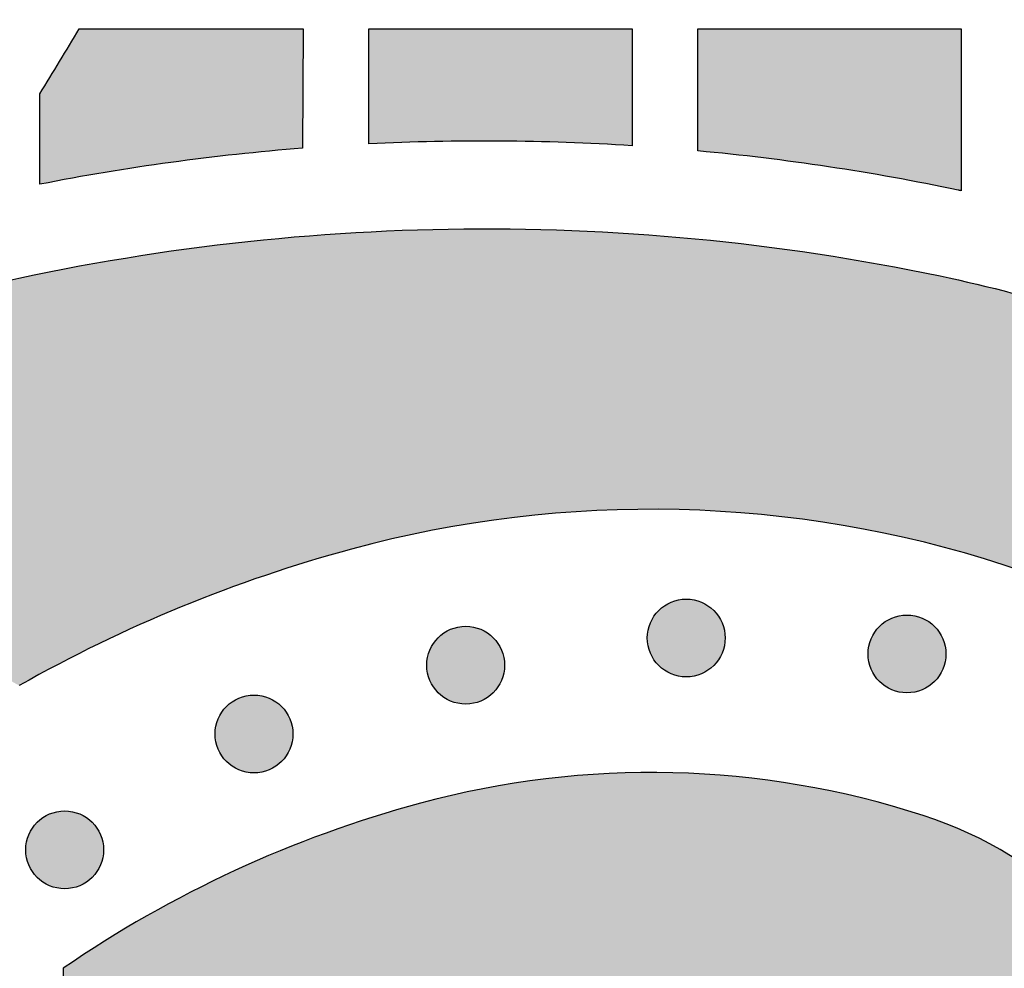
# Model space of a CAD drawing. Header units: millimetres. Extents: x -3873 to -97, y 912 to 4165.
# Tile 467 of 656: x -1429 to -1385, y 2729 to 2772. Entities that reach past the tile are written whole.
import ezdxf

# ---------------------------------------------------------------- set-up
doc = ezdxf.new("R2010")
doc.units = ezdxf.units.MM
doc.layers.add('pattern', color=7, linetype='Continuous', true_color=0x000000)

msp = doc.modelspace()

# ---------------------------------------------------------------- hatches: boundary and pattern name
at = {"layer": 'pattern'}
for points in [[(-1428.571, 2764.402), (-1428.576, 2768.524), (-1426.779, 2771.487), (-1416.577, 2771.488), (-1416.599, 2766.044), (-1419.608, 2765.762), (-1422.608, 2765.395), (-1425.597, 2764.941)], [(-1401.576, 2766.157), (-1404.573, 2766.305), (-1407.575, 2766.369), (-1410.577, 2766.347), (-1413.576, 2766.239), (-1413.576, 2771.488), (-1401.577, 2771.489)], [(-1386.576, 2764.106), (-1386.716, 2764.135), (-1389.66, 2764.708), (-1392.621, 2765.197), (-1395.594, 2765.602), (-1398.576, 2765.921), (-1398.576, 2771.489), (-1386.577, 2771.49)], [(-1453.09, 2749.31), (-1451.684, 2749.66), (-1450.284, 2750.051), (-1448.892, 2750.481), (-1447.51, 2750.952), (-1446.139, 2751.462), (-1444.782, 2752.011), (-1443.44, 2752.599), (-1442.115, 2753.224), (-1440.807, 2753.887), (-1439.52, 2754.586), (-1438.254, 2755.321), (-1437.01, 2756.09), (-1435.791, 2756.893), (-1434.597, 2757.728), (-1433.429, 2758.594), (-1432.29, 2759.489), (-1429.559, 2760.115), (-1426.804, 2760.667), (-1424.029, 2761.143), (-1421.237, 2761.542), (-1418.429, 2761.864), (-1415.611, 2762.107), (-1412.785, 2762.272), (-1409.954, 2762.358), (-1407.122, 2762.365), (-1404.292, 2762.292), (-1401.467, 2762.141), (-1398.651, 2761.911), (-1395.846, 2761.603), (-1393.057, 2761.218), (-1390.286, 2760.757), (-1387.536, 2760.22), (-1385.864, 2759.847), (-1384.201, 2759.428), (-1382.55, 2758.966), (-1380.912, 2758.459), (-1379.766, 2758.07), (-1378.624, 2757.645), (-1377.487, 2757.185), (-1376.359, 2756.689), (-1375.239, 2756.158), (-1374.13, 2755.592), (-1373.033, 2754.99), (-1371.95, 2754.354), (-1370.883, 2753.684), (-1369.833, 2752.98), (-1368.801, 2752.243), (-1367.79, 2751.474), (-1366.8, 2750.673), (-1365.834, 2749.842), (-1364.892, 2748.982), (-1363.976, 2748.093), (-1363.087, 2747.177), (-1362.226, 2746.236), (-1361.395, 2745.269), (-1360.595, 2744.28), (-1359.825, 2743.269), (-1359.088, 2742.237), (-1358.384, 2741.187), (-1357.714, 2740.12), (-1357.077, 2739.037), (-1356.476, 2737.94), (-1355.909, 2736.832), (-1355.378, 2735.712), (-1354.882, 2734.583), (-1354.422, 2733.447), (-1353.997, 2732.305), (-1353.607, 2731.159), (-1353.19, 2729.822), (-1352.801, 2728.471), (-1352.44, 2727.108), (-1352.108, 2725.732), (-1351.806, 2724.345), (-1351.533, 2722.949), (-1351.291, 2721.542), (-1351.08, 2720.128), (-1350.9, 2718.707), (-1350.752, 2717.279), (-1350.635, 2715.847), (-1350.551, 2714.41), (-1350.498, 2712.97), (-1350.478, 2711.528), (-1350.49, 2710.086), (-1350.535, 2708.644), (-1350.612, 2707.203), (-1350.721, 2705.765), (-1350.862, 2704.33), (-1351.036, 2702.9), (-1351.241, 2701.475), (-1351.478, 2700.057), (-1351.746, 2698.647), (-1352.044, 2697.246), (-1352.374, 2695.854), (-1352.733, 2694.474), (-1353.122, 2693.105), (-1353.54, 2691.748), (-1353.986, 2690.406), (-1354.461, 2689.077), (-1354.962, 2687.764), (-1355.49, 2686.467), (-1356.778, 2683.77), (-1357.985, 2681.032), (-1359.11, 2678.256), (-1360.151, 2675.445), (-1361.106, 2672.605), (-1361.974, 2669.738), (-1362.754, 2666.849), (-1363.446, 2663.942), (-1363.717, 2665.158), (-1364.011, 2666.37), (-1364.328, 2667.577), (-1364.669, 2668.78), (-1365.033, 2669.976), (-1365.42, 2671.166), (-1365.83, 2672.349), (-1366.262, 2673.524), (-1366.717, 2674.69), (-1367.194, 2675.848), (-1367.693, 2676.995), (-1368.213, 2678.133), (-1368.755, 2679.259), (-1369.317, 2680.374), (-1369.9, 2681.476), (-1370.503, 2682.566), (-1369.523, 2684.364), (-1368.599, 2686.194), (-1367.731, 2688.054), (-1366.921, 2689.942), (-1366.171, 2691.854), (-1365.482, 2693.787), (-1364.855, 2695.739), (-1364.29, 2697.707), (-1364.054, 2698.609), (-1363.835, 2699.516), (-1363.631, 2700.429), (-1363.444, 2701.348), (-1363.272, 2702.271), (-1363.117, 2703.199), (-1362.979, 2704.132), (-1362.857, 2705.068), (-1362.751, 2706.007), (-1362.663, 2706.95), (-1362.592, 2707.894), (-1362.538, 2708.841), (-1362.501, 2709.789), (-1362.481, 2710.738), (-1362.479, 2711.687), (-1362.494, 2712.637), (-1362.526, 2713.586), (-1362.575, 2714.534), (-1362.641, 2715.481), (-1362.725, 2716.426), (-1362.826, 2717.369), (-1362.943, 2718.309), (-1363.078, 2719.246), (-1363.229, 2720.179), (-1363.397, 2721.108), (-1363.581, 2722.032), (-1363.782, 2722.952), (-1363.999, 2723.866), (-1364.231, 2724.774), (-1364.48, 2725.676), (-1364.744, 2726.572), (-1365.023, 2727.46), (-1365.302, 2728.282), (-1365.607, 2729.101), (-1365.937, 2729.916), (-1366.293, 2730.726), (-1366.674, 2731.529), (-1367.081, 2732.324), (-1367.512, 2733.111), (-1367.968, 2733.888), (-1368.449, 2734.653), (-1368.954, 2735.407), (-1369.483, 2736.146), (-1370.035, 2736.872), (-1370.609, 2737.582), (-1371.206, 2738.275), (-1371.823, 2738.95), (-1372.46, 2739.607), (-1373.118, 2740.245), (-1373.793, 2740.862), (-1374.486, 2741.458), (-1375.196, 2742.032), (-1375.922, 2742.584), (-1376.662, 2743.112), (-1377.415, 2743.617), (-1378.181, 2744.098), (-1378.957, 2744.555), (-1379.744, 2744.986), (-1380.54, 2745.392), (-1381.343, 2745.773), (-1382.152, 2746.129), (-1382.967, 2746.459), (-1383.787, 2746.764), (-1384.609, 2747.043), (-1385.497, 2747.322), (-1386.393, 2747.586), (-1387.295, 2747.834), (-1388.203, 2748.066), (-1389.117, 2748.283), (-1390.037, 2748.484), (-1390.961, 2748.668), (-1391.89, 2748.835), (-1392.823, 2748.987), (-1393.76, 2749.121), (-1394.7, 2749.238), (-1395.643, 2749.339), (-1396.588, 2749.422), (-1397.535, 2749.489), (-1398.483, 2749.538), (-1399.432, 2749.57), (-1400.382, 2749.584), (-1401.331, 2749.582), (-1402.28, 2749.562), (-1403.228, 2749.525), (-1404.175, 2749.47), (-1405.119, 2749.399), (-1406.062, 2749.311), (-1407.001, 2749.205), (-1407.937, 2749.083), (-1408.87, 2748.945), (-1409.798, 2748.789), (-1410.722, 2748.618), (-1411.64, 2748.43), (-1412.553, 2748.226), (-1413.461, 2748.006), (-1414.362, 2747.771), (-1416.331, 2747.205), (-1418.285, 2746.577), (-1420.22, 2745.886), (-1422.133, 2745.136), (-1424.022, 2744.325), (-1425.884, 2743.456), (-1427.715, 2742.53), (-1429.514, 2741.548), (-1430.866, 2742.313), (-1432.241, 2743.044), (-1433.637, 2743.741), (-1435.053, 2744.402), (-1436.489, 2745.026), (-1437.941, 2745.613), (-1439.41, 2746.161), (-1440.893, 2746.672), (-1442.389, 2747.142), (-1443.897, 2747.573), (-1445.414, 2747.964), (-1446.939, 2748.315), (-1448.471, 2748.625), (-1450.008, 2748.894), (-1451.548, 2749.123)], [(-1400.362, 2742.464), (-1400.334, 2742.437), (-1400.305, 2742.41), (-1400.275, 2742.383), (-1400.245, 2742.357), (-1400.213, 2742.331), (-1400.18, 2742.306), (-1400.147, 2742.281), (-1400.113, 2742.257), (-1400.078, 2742.233), (-1400.042, 2742.211), (-1400.006, 2742.189), (-1399.969, 2742.167), (-1399.931, 2742.147), (-1399.892, 2742.127), (-1399.853, 2742.108), (-1399.812, 2742.091), (-1399.772, 2742.073), (-1399.73, 2742.057), (-1399.688, 2742.042), (-1399.646, 2742.028), (-1399.603, 2742.015), (-1399.559, 2742.003), (-1399.516, 2741.992), (-1399.471, 2741.982), (-1399.427, 2741.973), (-1399.382, 2741.966), (-1399.336, 2741.959), (-1399.291, 2741.954), (-1399.245, 2741.95), (-1399.199, 2741.947), (-1399.154, 2741.945), (-1399.108, 2741.945), (-1399.062, 2741.945), (-1399.016, 2741.947), (-1398.97, 2741.95), (-1398.924, 2741.954), (-1398.879, 2741.959), (-1398.834, 2741.966), (-1398.789, 2741.974), (-1398.744, 2741.982), (-1398.7, 2741.992), (-1398.656, 2742.003), (-1398.612, 2742.015), (-1398.569, 2742.028), (-1398.527, 2742.042), (-1398.485, 2742.058), (-1398.444, 2742.074), (-1398.403, 2742.091), (-1398.363, 2742.109), (-1398.323, 2742.127), (-1398.285, 2742.147), (-1398.247, 2742.168), (-1398.209, 2742.189), (-1398.173, 2742.211), (-1398.137, 2742.234), (-1398.102, 2742.257), (-1398.068, 2742.281), (-1398.035, 2742.306), (-1398.002, 2742.331), (-1397.971, 2742.357), (-1397.94, 2742.383), (-1397.91, 2742.41), (-1397.881, 2742.437), (-1397.853, 2742.464), (-1397.826, 2742.493), (-1397.798, 2742.522), (-1397.772, 2742.551), (-1397.745, 2742.582), (-1397.72, 2742.614), (-1397.694, 2742.646), (-1397.67, 2742.68), (-1397.646, 2742.714), (-1397.622, 2742.749), (-1397.6, 2742.784), (-1397.578, 2742.821), (-1397.556, 2742.858), (-1397.536, 2742.896), (-1397.516, 2742.935), (-1397.497, 2742.974), (-1397.479, 2743.014), (-1397.462, 2743.055), (-1397.446, 2743.096), (-1397.431, 2743.138), (-1397.417, 2743.181), (-1397.404, 2743.224), (-1397.392, 2743.267), (-1397.381, 2743.311), (-1397.371, 2743.355), (-1397.362, 2743.4), (-1397.355, 2743.445), (-1397.348, 2743.49), (-1397.343, 2743.536), (-1397.339, 2743.581), (-1397.336, 2743.627), (-1397.334, 2743.673), (-1397.334, 2743.719), (-1397.334, 2743.765), (-1397.336, 2743.811), (-1397.339, 2743.857), (-1397.343, 2743.902), (-1397.348, 2743.948), (-1397.355, 2743.993), (-1397.362, 2744.038), (-1397.371, 2744.083), (-1397.381, 2744.127), (-1397.392, 2744.171), (-1397.404, 2744.214), (-1397.417, 2744.257), (-1397.431, 2744.3), (-1397.446, 2744.342), (-1397.462, 2744.383), (-1397.48, 2744.424), (-1397.497, 2744.464), (-1397.516, 2744.503), (-1397.536, 2744.542), (-1397.556, 2744.58), (-1397.578, 2744.617), (-1397.6, 2744.654), (-1397.623, 2744.69), (-1397.646, 2744.724), (-1397.67, 2744.759), (-1397.695, 2744.792), (-1397.72, 2744.824), (-1397.746, 2744.856), (-1397.772, 2744.887), (-1397.799, 2744.916), (-1397.826, 2744.945), (-1397.853, 2744.974), (-1397.881, 2745.001), (-1397.91, 2745.028), (-1397.94, 2745.055), (-1397.971, 2745.081), (-1398.003, 2745.107), (-1398.035, 2745.132), (-1398.068, 2745.157), (-1398.103, 2745.181), (-1398.137, 2745.204), (-1398.173, 2745.227), (-1398.21, 2745.249), (-1398.247, 2745.27), (-1398.285, 2745.291), (-1398.324, 2745.311), (-1398.363, 2745.329), (-1398.403, 2745.347), (-1398.444, 2745.364), (-1398.485, 2745.38), (-1398.527, 2745.396), (-1398.57, 2745.41), (-1398.613, 2745.423), (-1398.656, 2745.435), (-1398.7, 2745.446), (-1398.744, 2745.456), (-1398.789, 2745.464), (-1398.834, 2745.472), (-1398.879, 2745.478), (-1398.925, 2745.484), (-1398.97, 2745.488), (-1399.016, 2745.491), (-1399.062, 2745.493), (-1399.108, 2745.493), (-1399.154, 2745.493), (-1399.2, 2745.491), (-1399.246, 2745.488), (-1399.291, 2745.484), (-1399.337, 2745.478), (-1399.382, 2745.472), (-1399.427, 2745.464), (-1399.472, 2745.456), (-1399.516, 2745.446), (-1399.56, 2745.435), (-1399.603, 2745.423), (-1399.646, 2745.41), (-1399.689, 2745.395), (-1399.731, 2745.38), (-1399.772, 2745.364), (-1399.813, 2745.347), (-1399.853, 2745.329), (-1399.892, 2745.31), (-1399.931, 2745.291), (-1399.969, 2745.27), (-1400.006, 2745.249), (-1400.043, 2745.227), (-1400.078, 2745.204), (-1400.113, 2745.181), (-1400.147, 2745.157), (-1400.181, 2745.132), (-1400.213, 2745.107), (-1400.245, 2745.081), (-1400.275, 2745.055), (-1400.305, 2745.028), (-1400.334, 2745.001), (-1400.363, 2744.973), (-1400.39, 2744.945), (-1400.417, 2744.916), (-1400.444, 2744.886), (-1400.47, 2744.856), (-1400.496, 2744.824), (-1400.521, 2744.792), (-1400.546, 2744.758), (-1400.57, 2744.724), (-1400.593, 2744.689), (-1400.616, 2744.654), (-1400.638, 2744.617), (-1400.659, 2744.58), (-1400.68, 2744.542), (-1400.699, 2744.503), (-1400.718, 2744.464), (-1400.736, 2744.424), (-1400.753, 2744.383), (-1400.769, 2744.341), (-1400.784, 2744.299), (-1400.799, 2744.257), (-1400.812, 2744.214), (-1400.824, 2744.171), (-1400.835, 2744.127), (-1400.845, 2744.082), (-1400.853, 2744.038), (-1400.861, 2743.993), (-1400.867, 2743.947), (-1400.873, 2743.902), (-1400.877, 2743.856), (-1400.88, 2743.811), (-1400.882, 2743.765), (-1400.882, 2743.719), (-1400.882, 2743.673), (-1400.88, 2743.627), (-1400.877, 2743.581), (-1400.873, 2743.536), (-1400.867, 2743.49), (-1400.861, 2743.445), (-1400.853, 2743.4), (-1400.844, 2743.355), (-1400.835, 2743.311), (-1400.824, 2743.267), (-1400.812, 2743.224), (-1400.798, 2743.181), (-1400.784, 2743.138), (-1400.769, 2743.096), (-1400.753, 2743.055), (-1400.736, 2743.014), (-1400.718, 2742.974), (-1400.699, 2742.935), (-1400.68, 2742.896), (-1400.659, 2742.858), (-1400.638, 2742.821), (-1400.616, 2742.784), (-1400.593, 2742.748), (-1400.57, 2742.713), (-1400.546, 2742.679), (-1400.521, 2742.646), (-1400.496, 2742.614), (-1400.47, 2742.582), (-1400.444, 2742.551), (-1400.417, 2742.521), (-1400.39, 2742.492)], [(-1390.301, 2741.737), (-1390.272, 2741.71), (-1390.243, 2741.682), (-1390.213, 2741.656), (-1390.183, 2741.63), (-1390.151, 2741.604), (-1390.119, 2741.579), (-1390.085, 2741.554), (-1390.051, 2741.53), (-1390.016, 2741.506), (-1389.981, 2741.484), (-1389.944, 2741.462), (-1389.907, 2741.44), (-1389.869, 2741.42), (-1389.83, 2741.4), (-1389.791, 2741.381), (-1389.751, 2741.363), (-1389.71, 2741.346), (-1389.669, 2741.33), (-1389.627, 2741.315), (-1389.584, 2741.301), (-1389.541, 2741.288), (-1389.498, 2741.276), (-1389.454, 2741.265), (-1389.409, 2741.255), (-1389.365, 2741.246), (-1389.32, 2741.239), (-1389.275, 2741.232), (-1389.229, 2741.227), (-1389.183, 2741.223), (-1389.138, 2741.22), (-1389.092, 2741.218), (-1389.046, 2741.218), (-1389, 2741.218), (-1388.954, 2741.22), (-1388.908, 2741.223), (-1388.863, 2741.227), (-1388.817, 2741.232), (-1388.772, 2741.239), (-1388.727, 2741.247), (-1388.682, 2741.255), (-1388.638, 2741.265), (-1388.594, 2741.276), (-1388.551, 2741.288), (-1388.508, 2741.301), (-1388.465, 2741.315), (-1388.423, 2741.33), (-1388.382, 2741.347), (-1388.341, 2741.364), (-1388.301, 2741.382), (-1388.262, 2741.4), (-1388.223, 2741.42), (-1388.185, 2741.441), (-1388.148, 2741.462), (-1388.111, 2741.484), (-1388.075, 2741.507), (-1388.041, 2741.53), (-1388.006, 2741.554), (-1387.973, 2741.579), (-1387.941, 2741.604), (-1387.909, 2741.63), (-1387.878, 2741.656), (-1387.848, 2741.683), (-1387.819, 2741.71), (-1387.791, 2741.737), (-1387.764, 2741.766), (-1387.737, 2741.795), (-1387.71, 2741.824), (-1387.684, 2741.855), (-1387.658, 2741.887), (-1387.633, 2741.919), (-1387.608, 2741.953), (-1387.584, 2741.987), (-1387.561, 2742.022), (-1387.538, 2742.057), (-1387.516, 2742.094), (-1387.495, 2742.131), (-1387.474, 2742.169), (-1387.454, 2742.208), (-1387.436, 2742.247), (-1387.418, 2742.287), (-1387.401, 2742.328), (-1387.384, 2742.369), (-1387.369, 2742.411), (-1387.355, 2742.454), (-1387.342, 2742.497), (-1387.33, 2742.54), (-1387.319, 2742.584), (-1387.309, 2742.628), (-1387.301, 2742.673), (-1387.293, 2742.718), (-1387.286, 2742.763), (-1387.281, 2742.809), (-1387.277, 2742.854), (-1387.274, 2742.9), (-1387.272, 2742.946), (-1387.272, 2742.992), (-1387.272, 2743.038), (-1387.274, 2743.084), (-1387.277, 2743.13), (-1387.281, 2743.175), (-1387.287, 2743.221), (-1387.293, 2743.266), (-1387.301, 2743.311), (-1387.309, 2743.356), (-1387.319, 2743.4), (-1387.33, 2743.444), (-1387.342, 2743.487), (-1387.355, 2743.53), (-1387.369, 2743.573), (-1387.385, 2743.615), (-1387.401, 2743.656), (-1387.418, 2743.697), (-1387.436, 2743.737), (-1387.455, 2743.776), (-1387.474, 2743.815), (-1387.495, 2743.853), (-1387.516, 2743.89), (-1387.538, 2743.927), (-1387.561, 2743.962), (-1387.584, 2743.997), (-1387.608, 2744.031), (-1387.633, 2744.065), (-1387.658, 2744.097), (-1387.684, 2744.129), (-1387.71, 2744.16), (-1387.737, 2744.189), (-1387.764, 2744.218), (-1387.791, 2744.247), (-1387.82, 2744.274), (-1387.849, 2744.301), (-1387.879, 2744.328), (-1387.909, 2744.354), (-1387.941, 2744.38), (-1387.973, 2744.405), (-1388.007, 2744.43), (-1388.041, 2744.454), (-1388.076, 2744.477), (-1388.111, 2744.5), (-1388.148, 2744.522), (-1388.185, 2744.543), (-1388.223, 2744.564), (-1388.262, 2744.584), (-1388.301, 2744.602), (-1388.341, 2744.62), (-1388.382, 2744.637), (-1388.424, 2744.653), (-1388.465, 2744.669), (-1388.508, 2744.683), (-1388.551, 2744.696), (-1388.594, 2744.708), (-1388.638, 2744.719), (-1388.683, 2744.729), (-1388.727, 2744.737), (-1388.772, 2744.745), (-1388.817, 2744.751), (-1388.863, 2744.757), (-1388.909, 2744.761), (-1388.954, 2744.764), (-1389, 2744.766), (-1389.046, 2744.766), (-1389.092, 2744.766), (-1389.138, 2744.764), (-1389.184, 2744.761), (-1389.229, 2744.757), (-1389.275, 2744.751), (-1389.32, 2744.745), (-1389.365, 2744.737), (-1389.41, 2744.729), (-1389.454, 2744.719), (-1389.498, 2744.708), (-1389.541, 2744.696), (-1389.584, 2744.683), (-1389.627, 2744.668), (-1389.669, 2744.653), (-1389.71, 2744.637), (-1389.751, 2744.62), (-1389.791, 2744.602), (-1389.83, 2744.583), (-1389.869, 2744.564), (-1389.907, 2744.543), (-1389.944, 2744.522), (-1389.981, 2744.5), (-1390.017, 2744.477), (-1390.052, 2744.454), (-1390.086, 2744.43), (-1390.119, 2744.405), (-1390.151, 2744.38), (-1390.183, 2744.354), (-1390.214, 2744.328), (-1390.244, 2744.301), (-1390.273, 2744.274), (-1390.301, 2744.246), (-1390.328, 2744.218), (-1390.355, 2744.189), (-1390.382, 2744.159), (-1390.408, 2744.129), (-1390.434, 2744.097), (-1390.459, 2744.065), (-1390.484, 2744.031), (-1390.508, 2743.997), (-1390.531, 2743.962), (-1390.554, 2743.927), (-1390.576, 2743.89), (-1390.597, 2743.853), (-1390.618, 2743.815), (-1390.638, 2743.776), (-1390.656, 2743.737), (-1390.674, 2743.696), (-1390.691, 2743.656), (-1390.708, 2743.614), (-1390.723, 2743.572), (-1390.737, 2743.53), (-1390.75, 2743.487), (-1390.762, 2743.444), (-1390.773, 2743.4), (-1390.783, 2743.355), (-1390.791, 2743.311), (-1390.799, 2743.266), (-1390.806, 2743.22), (-1390.811, 2743.175), (-1390.815, 2743.129), (-1390.818, 2743.084), (-1390.82, 2743.038), (-1390.82, 2742.992), (-1390.82, 2742.946), (-1390.818, 2742.9), (-1390.815, 2742.854), (-1390.811, 2742.808), (-1390.805, 2742.763), (-1390.799, 2742.718), (-1390.791, 2742.673), (-1390.783, 2742.628), (-1390.773, 2742.584), (-1390.762, 2742.54), (-1390.75, 2742.497), (-1390.737, 2742.454), (-1390.723, 2742.411), (-1390.707, 2742.369), (-1390.691, 2742.328), (-1390.674, 2742.287), (-1390.656, 2742.247), (-1390.638, 2742.208), (-1390.618, 2742.169), (-1390.597, 2742.131), (-1390.576, 2742.094), (-1390.554, 2742.057), (-1390.531, 2742.021), (-1390.508, 2741.986), (-1390.484, 2741.952), (-1390.459, 2741.919), (-1390.434, 2741.887), (-1390.408, 2741.855), (-1390.382, 2741.824), (-1390.355, 2741.794), (-1390.328, 2741.765)], [(-1410.416, 2741.224), (-1410.388, 2741.197), (-1410.359, 2741.17), (-1410.329, 2741.143), (-1410.298, 2741.117), (-1410.266, 2741.091), (-1410.234, 2741.066), (-1410.201, 2741.041), (-1410.166, 2741.017), (-1410.132, 2740.994), (-1410.096, 2740.971), (-1410.059, 2740.949), (-1410.022, 2740.927), (-1409.984, 2740.907), (-1409.945, 2740.887), (-1409.906, 2740.868), (-1409.866, 2740.851), (-1409.825, 2740.834), (-1409.784, 2740.817), (-1409.742, 2740.802), (-1409.699, 2740.788), (-1409.656, 2740.775), (-1409.613, 2740.763), (-1409.569, 2740.752), (-1409.525, 2740.742), (-1409.48, 2740.734), (-1409.435, 2740.726), (-1409.39, 2740.719), (-1409.344, 2740.714), (-1409.299, 2740.71), (-1409.253, 2740.707), (-1409.207, 2740.705), (-1409.161, 2740.705), (-1409.115, 2740.705), (-1409.069, 2740.707), (-1409.023, 2740.71), (-1408.978, 2740.714), (-1408.932, 2740.719), (-1408.887, 2740.726), (-1408.842, 2740.734), (-1408.798, 2740.742), (-1408.753, 2740.752), (-1408.709, 2740.763), (-1408.666, 2740.775), (-1408.623, 2740.788), (-1408.58, 2740.802), (-1408.538, 2740.818), (-1408.497, 2740.834), (-1408.456, 2740.851), (-1408.416, 2740.869), (-1408.377, 2740.887), (-1408.338, 2740.907), (-1408.3, 2740.928), (-1408.263, 2740.949), (-1408.226, 2740.971), (-1408.191, 2740.994), (-1408.156, 2741.017), (-1408.122, 2741.041), (-1408.088, 2741.066), (-1408.056, 2741.091), (-1408.024, 2741.117), (-1407.994, 2741.143), (-1407.964, 2741.17), (-1407.935, 2741.197), (-1407.907, 2741.224), (-1407.879, 2741.253), (-1407.852, 2741.282), (-1407.825, 2741.312), (-1407.799, 2741.342), (-1407.773, 2741.374), (-1407.748, 2741.406), (-1407.723, 2741.44), (-1407.699, 2741.474), (-1407.676, 2741.509), (-1407.653, 2741.544), (-1407.631, 2741.581), (-1407.61, 2741.618), (-1407.589, 2741.656), (-1407.57, 2741.695), (-1407.551, 2741.734), (-1407.533, 2741.774), (-1407.516, 2741.815), (-1407.5, 2741.856), (-1407.485, 2741.898), (-1407.47, 2741.941), (-1407.457, 2741.984), (-1407.445, 2742.027), (-1407.434, 2742.071), (-1407.425, 2742.116), (-1407.416, 2742.16), (-1407.408, 2742.205), (-1407.402, 2742.25), (-1407.396, 2742.296), (-1407.392, 2742.342), (-1407.389, 2742.387), (-1407.388, 2742.433), (-1407.387, 2742.479), (-1407.388, 2742.525), (-1407.389, 2742.571), (-1407.392, 2742.617), (-1407.396, 2742.662), (-1407.402, 2742.708), (-1407.408, 2742.753), (-1407.416, 2742.798), (-1407.425, 2742.843), (-1407.434, 2742.887), (-1407.445, 2742.931), (-1407.457, 2742.974), (-1407.471, 2743.017), (-1407.485, 2743.06), (-1407.5, 2743.102), (-1407.516, 2743.143), (-1407.533, 2743.184), (-1407.551, 2743.224), (-1407.57, 2743.263), (-1407.589, 2743.302), (-1407.61, 2743.34), (-1407.631, 2743.377), (-1407.653, 2743.414), (-1407.676, 2743.45), (-1407.699, 2743.484), (-1407.723, 2743.519), (-1407.748, 2743.552), (-1407.773, 2743.584), (-1407.799, 2743.616), (-1407.825, 2743.647), (-1407.852, 2743.677), (-1407.879, 2743.706), (-1407.907, 2743.734), (-1407.935, 2743.761), (-1407.964, 2743.788), (-1407.994, 2743.815), (-1408.025, 2743.841), (-1408.056, 2743.867), (-1408.089, 2743.892), (-1408.122, 2743.917), (-1408.156, 2743.941), (-1408.191, 2743.964), (-1408.227, 2743.987), (-1408.263, 2744.009), (-1408.3, 2744.03), (-1408.338, 2744.051), (-1408.377, 2744.071), (-1408.417, 2744.089), (-1408.457, 2744.107), (-1408.497, 2744.124), (-1408.539, 2744.14), (-1408.581, 2744.156), (-1408.623, 2744.17), (-1408.666, 2744.183), (-1408.71, 2744.195), (-1408.754, 2744.206), (-1408.798, 2744.216), (-1408.842, 2744.224), (-1408.887, 2744.232), (-1408.933, 2744.238), (-1408.978, 2744.244), (-1409.024, 2744.248), (-1409.07, 2744.251), (-1409.115, 2744.253), (-1409.161, 2744.253), (-1409.207, 2744.253), (-1409.253, 2744.251), (-1409.299, 2744.248), (-1409.345, 2744.244), (-1409.39, 2744.238), (-1409.435, 2744.232), (-1409.48, 2744.224), (-1409.525, 2744.216), (-1409.569, 2744.206), (-1409.613, 2744.195), (-1409.657, 2744.183), (-1409.7, 2744.17), (-1409.742, 2744.156), (-1409.784, 2744.14), (-1409.825, 2744.124), (-1409.866, 2744.107), (-1409.906, 2744.089), (-1409.946, 2744.07), (-1409.984, 2744.051), (-1410.022, 2744.03), (-1410.06, 2744.009), (-1410.096, 2743.987), (-1410.132, 2743.964), (-1410.167, 2743.941), (-1410.201, 2743.917), (-1410.234, 2743.892), (-1410.267, 2743.867), (-1410.298, 2743.841), (-1410.329, 2743.815), (-1410.359, 2743.788), (-1410.388, 2743.761), (-1410.416, 2743.733), (-1410.443, 2743.705), (-1410.471, 2743.676), (-1410.497, 2743.646), (-1410.524, 2743.616), (-1410.549, 2743.584), (-1410.575, 2743.552), (-1410.599, 2743.518), (-1410.623, 2743.484), (-1410.647, 2743.449), (-1410.669, 2743.414), (-1410.691, 2743.377), (-1410.713, 2743.34), (-1410.733, 2743.302), (-1410.753, 2743.263), (-1410.772, 2743.224), (-1410.79, 2743.184), (-1410.807, 2743.143), (-1410.823, 2743.101), (-1410.838, 2743.06), (-1410.852, 2743.017), (-1410.865, 2742.974), (-1410.877, 2742.931), (-1410.888, 2742.887), (-1410.898, 2742.842), (-1410.907, 2742.798), (-1410.914, 2742.753), (-1410.921, 2742.708), (-1410.926, 2742.662), (-1410.93, 2742.616), (-1410.933, 2742.571), (-1410.935, 2742.525), (-1410.936, 2742.479), (-1410.935, 2742.433), (-1410.933, 2742.387), (-1410.93, 2742.341), (-1410.926, 2742.296), (-1410.921, 2742.25), (-1410.914, 2742.205), (-1410.907, 2742.16), (-1410.898, 2742.115), (-1410.888, 2742.071), (-1410.877, 2742.027), (-1410.865, 2741.984), (-1410.852, 2741.941), (-1410.838, 2741.898), (-1410.823, 2741.856), (-1410.807, 2741.815), (-1410.79, 2741.774), (-1410.772, 2741.734), (-1410.753, 2741.695), (-1410.733, 2741.656), (-1410.713, 2741.618), (-1410.691, 2741.581), (-1410.669, 2741.544), (-1410.647, 2741.508), (-1410.623, 2741.473), (-1410.599, 2741.439), (-1410.574, 2741.406), (-1410.549, 2741.374), (-1410.523, 2741.342), (-1410.497, 2741.311), (-1410.47, 2741.281), (-1410.443, 2741.252)], [(-1420.066, 2738.089), (-1420.038, 2738.061), (-1420.009, 2738.034), (-1419.979, 2738.008), (-1419.949, 2737.981), (-1419.917, 2737.956), (-1419.885, 2737.93), (-1419.851, 2737.906), (-1419.817, 2737.882), (-1419.782, 2737.858), (-1419.746, 2737.836), (-1419.71, 2737.814), (-1419.673, 2737.792), (-1419.635, 2737.772), (-1419.596, 2737.752), (-1419.557, 2737.733), (-1419.516, 2737.715), (-1419.476, 2737.698), (-1419.434, 2737.682), (-1419.392, 2737.667), (-1419.35, 2737.653), (-1419.307, 2737.64), (-1419.263, 2737.628), (-1419.22, 2737.617), (-1419.175, 2737.607), (-1419.131, 2737.598), (-1419.086, 2737.591), (-1419.04, 2737.584), (-1418.995, 2737.579), (-1418.949, 2737.575), (-1418.904, 2737.572), (-1418.858, 2737.57), (-1418.812, 2737.569), (-1418.766, 2737.57), (-1418.72, 2737.572), (-1418.674, 2737.575), (-1418.628, 2737.579), (-1418.583, 2737.584), (-1418.538, 2737.591), (-1418.493, 2737.598), (-1418.448, 2737.607), (-1418.404, 2737.617), (-1418.36, 2737.628), (-1418.316, 2737.64), (-1418.274, 2737.653), (-1418.231, 2737.667), (-1418.189, 2737.682), (-1418.148, 2737.698), (-1418.107, 2737.715), (-1418.067, 2737.733), (-1418.027, 2737.752), (-1417.989, 2737.772), (-1417.951, 2737.792), (-1417.913, 2737.814), (-1417.877, 2737.836), (-1417.841, 2737.858), (-1417.806, 2737.882), (-1417.772, 2737.906), (-1417.739, 2737.931), (-1417.707, 2737.956), (-1417.675, 2737.982), (-1417.644, 2738.008), (-1417.614, 2738.035), (-1417.585, 2738.062), (-1417.557, 2738.089), (-1417.53, 2738.117), (-1417.502, 2738.146), (-1417.476, 2738.176), (-1417.449, 2738.207), (-1417.424, 2738.239), (-1417.399, 2738.271), (-1417.374, 2738.304), (-1417.35, 2738.338), (-1417.326, 2738.373), (-1417.304, 2738.409), (-1417.282, 2738.446), (-1417.26, 2738.483), (-1417.24, 2738.521), (-1417.22, 2738.56), (-1417.201, 2738.599), (-1417.183, 2738.639), (-1417.166, 2738.68), (-1417.15, 2738.721), (-1417.135, 2738.763), (-1417.121, 2738.806), (-1417.108, 2738.849), (-1417.096, 2738.892), (-1417.085, 2738.936), (-1417.075, 2738.98), (-1417.066, 2739.025), (-1417.059, 2739.07), (-1417.052, 2739.115), (-1417.047, 2739.161), (-1417.043, 2739.206), (-1417.04, 2739.252), (-1417.038, 2739.298), (-1417.038, 2739.344), (-1417.038, 2739.39), (-1417.04, 2739.436), (-1417.043, 2739.481), (-1417.047, 2739.527), (-1417.052, 2739.573), (-1417.059, 2739.618), (-1417.066, 2739.663), (-1417.075, 2739.707), (-1417.085, 2739.752), (-1417.096, 2739.796), (-1417.108, 2739.839), (-1417.121, 2739.882), (-1417.135, 2739.925), (-1417.15, 2739.967), (-1417.167, 2740.008), (-1417.184, 2740.049), (-1417.202, 2740.089), (-1417.22, 2740.128), (-1417.24, 2740.167), (-1417.261, 2740.205), (-1417.282, 2740.242), (-1417.304, 2740.279), (-1417.327, 2740.314), (-1417.35, 2740.349), (-1417.374, 2740.383), (-1417.399, 2740.417), (-1417.424, 2740.449), (-1417.45, 2740.481), (-1417.476, 2740.511), (-1417.503, 2740.541), (-1417.53, 2740.57), (-1417.557, 2740.598), (-1417.586, 2740.626), (-1417.615, 2740.653), (-1417.644, 2740.68), (-1417.675, 2740.706), (-1417.707, 2740.732), (-1417.739, 2740.757), (-1417.772, 2740.782), (-1417.807, 2740.806), (-1417.842, 2740.829), (-1417.877, 2740.852), (-1417.914, 2740.874), (-1417.951, 2740.895), (-1417.989, 2740.916), (-1418.028, 2740.935), (-1418.067, 2740.954), (-1418.107, 2740.972), (-1418.148, 2740.989), (-1418.189, 2741.005), (-1418.231, 2741.02), (-1418.274, 2741.034), (-1418.317, 2741.048), (-1418.36, 2741.06), (-1418.404, 2741.071), (-1418.448, 2741.08), (-1418.493, 2741.089), (-1418.538, 2741.097), (-1418.583, 2741.103), (-1418.629, 2741.109), (-1418.674, 2741.113), (-1418.72, 2741.116), (-1418.766, 2741.117), (-1418.812, 2741.118), (-1418.858, 2741.117), (-1418.904, 2741.116), (-1418.95, 2741.113), (-1418.995, 2741.109), (-1419.041, 2741.103), (-1419.086, 2741.097), (-1419.131, 2741.089), (-1419.176, 2741.08), (-1419.22, 2741.071), (-1419.264, 2741.06), (-1419.307, 2741.047), (-1419.35, 2741.034), (-1419.393, 2741.02), (-1419.435, 2741.005), (-1419.476, 2740.989), (-1419.517, 2740.972), (-1419.557, 2740.954), (-1419.596, 2740.935), (-1419.635, 2740.916), (-1419.673, 2740.895), (-1419.71, 2740.874), (-1419.747, 2740.852), (-1419.782, 2740.829), (-1419.817, 2740.806), (-1419.851, 2740.782), (-1419.885, 2740.757), (-1419.917, 2740.732), (-1419.949, 2740.706), (-1419.98, 2740.68), (-1420.009, 2740.653), (-1420.038, 2740.626), (-1420.067, 2740.598), (-1420.094, 2740.57), (-1420.121, 2740.541), (-1420.148, 2740.511), (-1420.174, 2740.48), (-1420.2, 2740.449), (-1420.225, 2740.416), (-1420.25, 2740.383), (-1420.274, 2740.349), (-1420.297, 2740.314), (-1420.32, 2740.278), (-1420.342, 2740.242), (-1420.363, 2740.205), (-1420.384, 2740.167), (-1420.404, 2740.128), (-1420.422, 2740.088), (-1420.44, 2740.048), (-1420.457, 2740.008), (-1420.473, 2739.966), (-1420.488, 2739.924), (-1420.503, 2739.882), (-1420.516, 2739.839), (-1420.528, 2739.795), (-1420.539, 2739.751), (-1420.549, 2739.707), (-1420.557, 2739.663), (-1420.565, 2739.618), (-1420.571, 2739.572), (-1420.577, 2739.527), (-1420.581, 2739.481), (-1420.584, 2739.435), (-1420.586, 2739.39), (-1420.586, 2739.344), (-1420.586, 2739.298), (-1420.584, 2739.252), (-1420.581, 2739.206), (-1420.577, 2739.16), (-1420.571, 2739.115), (-1420.565, 2739.07), (-1420.557, 2739.025), (-1420.548, 2738.98), (-1420.539, 2738.936), (-1420.528, 2738.892), (-1420.516, 2738.848), (-1420.503, 2738.805), (-1420.488, 2738.763), (-1420.473, 2738.721), (-1420.457, 2738.68), (-1420.44, 2738.639), (-1420.422, 2738.599), (-1420.403, 2738.559), (-1420.384, 2738.521), (-1420.363, 2738.483), (-1420.342, 2738.445), (-1420.32, 2738.409), (-1420.297, 2738.373), (-1420.274, 2738.338), (-1420.25, 2738.304), (-1420.225, 2738.271), (-1420.2, 2738.238), (-1420.174, 2738.207), (-1420.148, 2738.176), (-1420.121, 2738.146), (-1420.094, 2738.117)], [(-1397.441, 2684.718), (-1383.397, 2684.552), (-1382.772, 2685.484), (-1382.165, 2686.43), (-1381.578, 2687.391), (-1381.011, 2688.364), (-1380.463, 2689.35), (-1379.937, 2690.348), (-1379.431, 2691.358), (-1378.947, 2692.378), (-1378.484, 2693.408), (-1378.043, 2694.447), (-1377.625, 2695.495), (-1377.229, 2696.551), (-1376.856, 2697.615), (-1376.505, 2698.684), (-1376.178, 2699.759), (-1375.874, 2700.84), (-1375.692, 2701.534), (-1375.523, 2702.233), (-1375.366, 2702.936), (-1375.222, 2703.644), (-1375.09, 2704.356), (-1374.97, 2705.071), (-1374.864, 2705.789), (-1374.77, 2706.51), (-1374.689, 2707.234), (-1374.621, 2707.96), (-1374.566, 2708.688), (-1374.524, 2709.417), (-1374.496, 2710.147), (-1374.481, 2710.878), (-1374.479, 2711.61), (-1374.49, 2712.341), (-1374.515, 2713.073), (-1374.553, 2713.803), (-1374.604, 2714.533), (-1374.668, 2715.261), (-1374.746, 2715.987), (-1374.836, 2716.711), (-1374.94, 2717.433), (-1375.057, 2718.152), (-1375.186, 2718.867), (-1375.328, 2719.579), (-1375.482, 2720.288), (-1375.649, 2720.992), (-1375.829, 2721.692), (-1376.02, 2722.387), (-1376.223, 2723.077), (-1376.438, 2723.761), (-1376.608, 2724.259), (-1376.792, 2724.756), (-1376.993, 2725.249), (-1377.208, 2725.74), (-1377.439, 2726.227), (-1377.685, 2726.709), (-1377.947, 2727.185), (-1378.223, 2727.656), (-1378.515, 2728.12), (-1378.821, 2728.576), (-1379.141, 2729.024), (-1379.475, 2729.464), (-1379.823, 2729.894), (-1380.185, 2730.314), (-1380.559, 2730.723), (-1380.945, 2731.121), (-1381.343, 2731.507), (-1381.753, 2731.881), (-1382.173, 2732.243), (-1382.603, 2732.591), (-1383.042, 2732.925), (-1383.491, 2733.245), (-1383.947, 2733.551), (-1384.411, 2733.842), (-1384.882, 2734.119), (-1385.358, 2734.38), (-1385.84, 2734.626), (-1386.327, 2734.857), (-1386.818, 2735.073), (-1387.311, 2735.273), (-1387.808, 2735.457), (-1388.306, 2735.627), (-1388.99, 2735.842), (-1389.68, 2736.045), (-1390.375, 2736.236), (-1391.075, 2736.415), (-1391.779, 2736.582), (-1392.488, 2736.737), (-1393.2, 2736.878), (-1393.916, 2737.008), (-1394.635, 2737.124), (-1395.356, 2737.228), (-1396.08, 2737.318), (-1396.807, 2737.395), (-1397.535, 2737.46), (-1398.264, 2737.511), (-1398.995, 2737.549), (-1399.726, 2737.573), (-1400.458, 2737.584), (-1401.189, 2737.582), (-1401.92, 2737.567), (-1402.65, 2737.539), (-1403.38, 2737.497), (-1404.107, 2737.442), (-1404.833, 2737.374), (-1405.557, 2737.293), (-1406.278, 2737.199), (-1406.997, 2737.092), (-1407.712, 2736.972), (-1408.423, 2736.84), (-1409.131, 2736.695), (-1409.834, 2736.538), (-1410.533, 2736.369), (-1411.228, 2736.188), (-1412.308, 2735.883), (-1413.383, 2735.556), (-1414.452, 2735.205), (-1415.515, 2734.832), (-1416.571, 2734.435), (-1417.619, 2734.017), (-1418.659, 2733.576), (-1419.689, 2733.113), (-1420.709, 2732.629), (-1421.718, 2732.123), (-1422.716, 2731.596), (-1423.702, 2731.049), (-1424.676, 2730.481), (-1425.636, 2729.894), (-1426.582, 2729.287), (-1427.514, 2728.662), (-1427.345, 2714.618), (-1425.904, 2715.942), (-1424.417, 2717.217), (-1422.887, 2718.439), (-1421.316, 2719.608), (-1420.564, 2720.133), (-1419.796, 2720.643), (-1419.012, 2721.135), (-1418.212, 2721.609), (-1417.398, 2722.065), (-1416.569, 2722.502), (-1415.727, 2722.919), (-1414.872, 2723.316), (-1414.006, 2723.692), (-1413.127, 2724.046), (-1412.239, 2724.379), (-1411.34, 2724.689), (-1410.433, 2724.977), (-1409.518, 2725.242), (-1408.595, 2725.483), (-1407.667, 2725.7), (-1406.733, 2725.894), (-1405.795, 2726.063), (-1404.853, 2726.208), (-1403.909, 2726.329), (-1402.964, 2726.426), (-1402.018, 2726.498), (-1401.072, 2726.546), (-1400.127, 2726.569), (-1399.185, 2726.569), (-1398.245, 2726.545), (-1397.31, 2726.497), (-1396.379, 2726.427), (-1395.454, 2726.333), (-1394.536, 2726.216), (-1393.624, 2726.078), (-1392.721, 2725.917), (-1392.578, 2725.889), (-1392.435, 2725.857), (-1392.292, 2725.824), (-1392.149, 2725.787), (-1392.006, 2725.748), (-1391.862, 2725.705), (-1391.719, 2725.661), (-1391.576, 2725.613), (-1391.434, 2725.562), (-1391.291, 2725.509), (-1391.15, 2725.453), (-1391.009, 2725.394), (-1390.868, 2725.332), (-1390.728, 2725.267), (-1390.589, 2725.2), (-1390.451, 2725.129), (-1390.313, 2725.056), (-1390.177, 2724.98), (-1390.042, 2724.902), (-1389.908, 2724.82), (-1389.775, 2724.736), (-1389.644, 2724.649), (-1389.514, 2724.56), (-1389.386, 2724.468), (-1389.259, 2724.373), (-1389.134, 2724.276), (-1389.011, 2724.176), (-1388.889, 2724.074), (-1388.769, 2723.97), (-1388.652, 2723.863), (-1388.536, 2723.754), (-1388.423, 2723.642), (-1388.311, 2723.529), (-1388.202, 2723.413), (-1388.095, 2723.296), (-1387.991, 2723.176), (-1387.889, 2723.055), (-1387.789, 2722.931), (-1387.692, 2722.806), (-1387.597, 2722.679), (-1387.505, 2722.551), (-1387.416, 2722.421), (-1387.329, 2722.29), (-1387.245, 2722.157), (-1387.163, 2722.023), (-1387.085, 2721.888), (-1387.009, 2721.752), (-1386.935, 2721.615), (-1386.865, 2721.476), (-1386.798, 2721.337), (-1386.733, 2721.197), (-1386.671, 2721.057), (-1386.612, 2720.916), (-1386.556, 2720.774), (-1386.502, 2720.632), (-1386.452, 2720.489), (-1386.404, 2720.346), (-1386.359, 2720.203), (-1386.317, 2720.06), (-1386.277, 2719.917), (-1386.241, 2719.773), (-1386.207, 2719.63), (-1386.176, 2719.487), (-1386.147, 2719.344), (-1385.987, 2718.441), (-1385.848, 2717.53), (-1385.731, 2716.611), (-1385.637, 2715.686), (-1385.566, 2714.756), (-1385.518, 2713.82), (-1385.494, 2712.881), (-1385.494, 2711.938), (-1385.517, 2710.994), (-1385.565, 2710.048), (-1385.637, 2709.102), (-1385.734, 2708.156), (-1385.854, 2707.212), (-1385.999, 2706.271), (-1386.169, 2705.332), (-1386.362, 2704.398), (-1386.579, 2703.47), (-1386.82, 2702.548), (-1387.084, 2701.632), (-1387.372, 2700.725), (-1387.682, 2699.827), (-1388.015, 2698.938), (-1388.369, 2698.059), (-1388.745, 2697.193), (-1389.142, 2696.338), (-1389.559, 2695.495), (-1389.995, 2694.667), (-1390.451, 2693.852), (-1390.925, 2693.053), (-1391.417, 2692.268), (-1391.926, 2691.5), (-1392.452, 2690.748), (-1393.62, 2689.178), (-1394.842, 2687.647), (-1396.117, 2686.16)], [(-1428.696, 2732.808), (-1428.668, 2732.78), (-1428.639, 2732.753), (-1428.609, 2732.726), (-1428.578, 2732.7), (-1428.547, 2732.674), (-1428.514, 2732.649), (-1428.481, 2732.624), (-1428.447, 2732.6), (-1428.412, 2732.577), (-1428.376, 2732.554), (-1428.34, 2732.532), (-1428.303, 2732.511), (-1428.265, 2732.49), (-1428.226, 2732.471), (-1428.186, 2732.452), (-1428.146, 2732.434), (-1428.106, 2732.417), (-1428.064, 2732.401), (-1428.022, 2732.386), (-1427.98, 2732.372), (-1427.937, 2732.359), (-1427.893, 2732.347), (-1427.849, 2732.336), (-1427.805, 2732.326), (-1427.761, 2732.317), (-1427.716, 2732.309), (-1427.67, 2732.303), (-1427.625, 2732.298), (-1427.579, 2732.293), (-1427.533, 2732.29), (-1427.488, 2732.289), (-1427.442, 2732.288), (-1427.396, 2732.289), (-1427.35, 2732.291), (-1427.304, 2732.293), (-1427.258, 2732.298), (-1427.213, 2732.303), (-1427.168, 2732.309), (-1427.123, 2732.317), (-1427.078, 2732.326), (-1427.034, 2732.336), (-1426.99, 2732.347), (-1426.946, 2732.359), (-1426.903, 2732.372), (-1426.861, 2732.386), (-1426.819, 2732.401), (-1426.778, 2732.417), (-1426.737, 2732.434), (-1426.697, 2732.452), (-1426.657, 2732.471), (-1426.619, 2732.491), (-1426.581, 2732.511), (-1426.543, 2732.532), (-1426.507, 2732.554), (-1426.471, 2732.577), (-1426.436, 2732.601), (-1426.402, 2732.625), (-1426.369, 2732.649), (-1426.336, 2732.674), (-1426.305, 2732.7), (-1426.274, 2732.726), (-1426.244, 2732.753), (-1426.215, 2732.78), (-1426.187, 2732.808), (-1426.159, 2732.836), (-1426.132, 2732.865), (-1426.106, 2732.895), (-1426.079, 2732.926), (-1426.054, 2732.957), (-1426.028, 2732.99), (-1426.004, 2733.023), (-1425.98, 2733.057), (-1425.956, 2733.092), (-1425.934, 2733.128), (-1425.912, 2733.164), (-1425.89, 2733.202), (-1425.87, 2733.24), (-1425.85, 2733.278), (-1425.831, 2733.318), (-1425.813, 2733.358), (-1425.796, 2733.399), (-1425.78, 2733.44), (-1425.765, 2733.482), (-1425.751, 2733.524), (-1425.738, 2733.567), (-1425.726, 2733.611), (-1425.715, 2733.655), (-1425.705, 2733.699), (-1425.696, 2733.744), (-1425.689, 2733.789), (-1425.682, 2733.834), (-1425.677, 2733.879), (-1425.673, 2733.925), (-1425.67, 2733.971), (-1425.668, 2734.017), (-1425.667, 2734.063), (-1425.668, 2734.108), (-1425.67, 2734.154), (-1425.673, 2734.2), (-1425.677, 2734.246), (-1425.682, 2734.291), (-1425.689, 2734.337), (-1425.696, 2734.381), (-1425.705, 2734.426), (-1425.715, 2734.47), (-1425.726, 2734.514), (-1425.738, 2734.558), (-1425.751, 2734.601), (-1425.765, 2734.643), (-1425.78, 2734.685), (-1425.796, 2734.727), (-1425.813, 2734.767), (-1425.831, 2734.807), (-1425.85, 2734.847), (-1425.87, 2734.886), (-1425.89, 2734.924), (-1425.912, 2734.961), (-1425.934, 2734.997), (-1425.956, 2735.033), (-1425.98, 2735.068), (-1426.004, 2735.102), (-1426.029, 2735.135), (-1426.054, 2735.168), (-1426.08, 2735.199), (-1426.106, 2735.23), (-1426.133, 2735.26), (-1426.16, 2735.289), (-1426.187, 2735.317), (-1426.215, 2735.345), (-1426.244, 2735.372), (-1426.274, 2735.399), (-1426.305, 2735.425), (-1426.337, 2735.451), (-1426.369, 2735.476), (-1426.402, 2735.5), (-1426.436, 2735.524), (-1426.471, 2735.548), (-1426.507, 2735.571), (-1426.544, 2735.593), (-1426.581, 2735.614), (-1426.619, 2735.634), (-1426.658, 2735.654), (-1426.697, 2735.673), (-1426.737, 2735.691), (-1426.778, 2735.708), (-1426.819, 2735.724), (-1426.861, 2735.739), (-1426.904, 2735.753), (-1426.947, 2735.766), (-1426.99, 2735.778), (-1427.034, 2735.789), (-1427.078, 2735.799), (-1427.123, 2735.808), (-1427.168, 2735.815), (-1427.213, 2735.822), (-1427.259, 2735.827), (-1427.304, 2735.831), (-1427.35, 2735.834), (-1427.396, 2735.836), (-1427.442, 2735.837), (-1427.488, 2735.836), (-1427.534, 2735.834), (-1427.579, 2735.831), (-1427.625, 2735.827), (-1427.671, 2735.822), (-1427.716, 2735.815), (-1427.761, 2735.808), (-1427.805, 2735.799), (-1427.85, 2735.789), (-1427.894, 2735.778), (-1427.937, 2735.766), (-1427.98, 2735.753), (-1428.023, 2735.739), (-1428.065, 2735.724), (-1428.106, 2735.708), (-1428.147, 2735.691), (-1428.187, 2735.673), (-1428.226, 2735.654), (-1428.265, 2735.634), (-1428.303, 2735.614), (-1428.34, 2735.592), (-1428.377, 2735.57), (-1428.412, 2735.548), (-1428.447, 2735.524), (-1428.481, 2735.5), (-1428.515, 2735.476), (-1428.547, 2735.45), (-1428.579, 2735.425), (-1428.609, 2735.398), (-1428.639, 2735.372), (-1428.668, 2735.344), (-1428.696, 2735.317), (-1428.724, 2735.289), (-1428.751, 2735.26), (-1428.778, 2735.23), (-1428.804, 2735.199), (-1428.83, 2735.168), (-1428.855, 2735.135), (-1428.88, 2735.102), (-1428.904, 2735.068), (-1428.927, 2735.033), (-1428.95, 2734.997), (-1428.972, 2734.961), (-1428.993, 2734.923), (-1429.014, 2734.885), (-1429.033, 2734.847), (-1429.052, 2734.807), (-1429.07, 2734.767), (-1429.087, 2734.726), (-1429.103, 2734.685), (-1429.118, 2734.643), (-1429.132, 2734.601), (-1429.146, 2734.558), (-1429.158, 2734.514), (-1429.169, 2734.47), (-1429.178, 2734.426), (-1429.187, 2734.381), (-1429.195, 2734.336), (-1429.201, 2734.291), (-1429.207, 2734.246), (-1429.211, 2734.2), (-1429.214, 2734.154), (-1429.215, 2734.108), (-1429.216, 2734.062), (-1429.215, 2734.016), (-1429.214, 2733.97), (-1429.211, 2733.925), (-1429.207, 2733.879), (-1429.201, 2733.834), (-1429.195, 2733.788), (-1429.187, 2733.743), (-1429.178, 2733.699), (-1429.168, 2733.654), (-1429.158, 2733.611), (-1429.145, 2733.567), (-1429.132, 2733.524), (-1429.118, 2733.482), (-1429.103, 2733.44), (-1429.087, 2733.398), (-1429.07, 2733.358), (-1429.052, 2733.317), (-1429.033, 2733.278), (-1429.014, 2733.239), (-1428.993, 2733.201), (-1428.972, 2733.164), (-1428.95, 2733.128), (-1428.927, 2733.092), (-1428.904, 2733.057), (-1428.88, 2733.023), (-1428.855, 2732.99), (-1428.83, 2732.957), (-1428.804, 2732.925), (-1428.778, 2732.895), (-1428.751, 2732.865), (-1428.724, 2732.836)]]:
    msp.add_hatch(color=256, dxfattribs=at).paths.add_polyline_path(points, flags=0)

# ---------------------------------------------------------------- linework, layer by layer
for p, q in [((-1428.571, 2764.402), (-1428.576, 2768.524)), ((-1427.514, 2728.662), (-1427.345, 2714.618))]:
    msp.add_line(p, q, dxfattribs=at)
for points in [[(-1426.779, 2771.487), (-1416.577, 2771.488), (-1416.599, 2766.044)], [(-1413.576, 2766.239), (-1413.576, 2771.488), (-1401.577, 2771.489), (-1401.576, 2766.157)], [(-1398.576, 2765.921), (-1398.576, 2771.489), (-1386.577, 2771.49), (-1386.576, 2764.106)]]:
    msp.add_lwpolyline(points, dxfattribs=at)
for centre in [(-1399.108, 2743.719), (-1389.046, 2742.992), (-1409.161, 2742.479), (-1418.812, 2739.344), (-1427.442, 2734.062)]:
    msp.add_circle(centre, 1.774, dxfattribs=at)
at = {"layer": 'pattern', "extrusion": (0, 0, -1)}
for centre, radius, start, end in [((1655.18, 2908.002), 250.09, 180.43881, 218.51983), ((1408.3, 2661.09), 101.282, 76.29874, 101.83001), ((1400.711, 2697.32), 64.266, 101.83002, 107.94413)]:
    msp.add_arc(centre, radius, start, end, dxfattribs=at)
at = {"layer": 'pattern'}
for centre, radius, start, end in [((-1655.18, 2908.002), 262.09, 325.45008, 359.58149), ((-1655.18, 2908.002), 266.09, 328.38704, 329.13325), ((-1408.3, 2661.09), 105.282, 86.33824, 92.87237), ((-1408.3, 2661.09), 105.282, 78.16998, 84.70043), ((-1400.73, 2697.234), 68.353, 78.0496, 78.16983), ((-1400.711, 2697.32), 52.266, 72.0559, 105.1394), ((-1397.268, 2684.594), 65.449, 105.13936, 119.51758), ((-1393.99, 2718.074), 30.45, 17.9535, 72.0559), ((-1400.711, 2697.32), 40.266, 72.0559, 105.1394), ((-1397.268, 2684.594), 53.449, 105.1394, 124.4633), ((-1393.99, 2718.074), 18.45, 17.9535, 72.0559)]:
    msp.add_arc(centre, radius, start, end, dxfattribs=at)
msp.add_open_spline([(-1416.599, 2766.044), (-1418.607, 2765.885), (-1422.616, 2765.452), (-1426.594, 2764.789), (-1428.571, 2764.402)], degree=3, dxfattribs=at)

doc.saveas('drawing.dxf')
